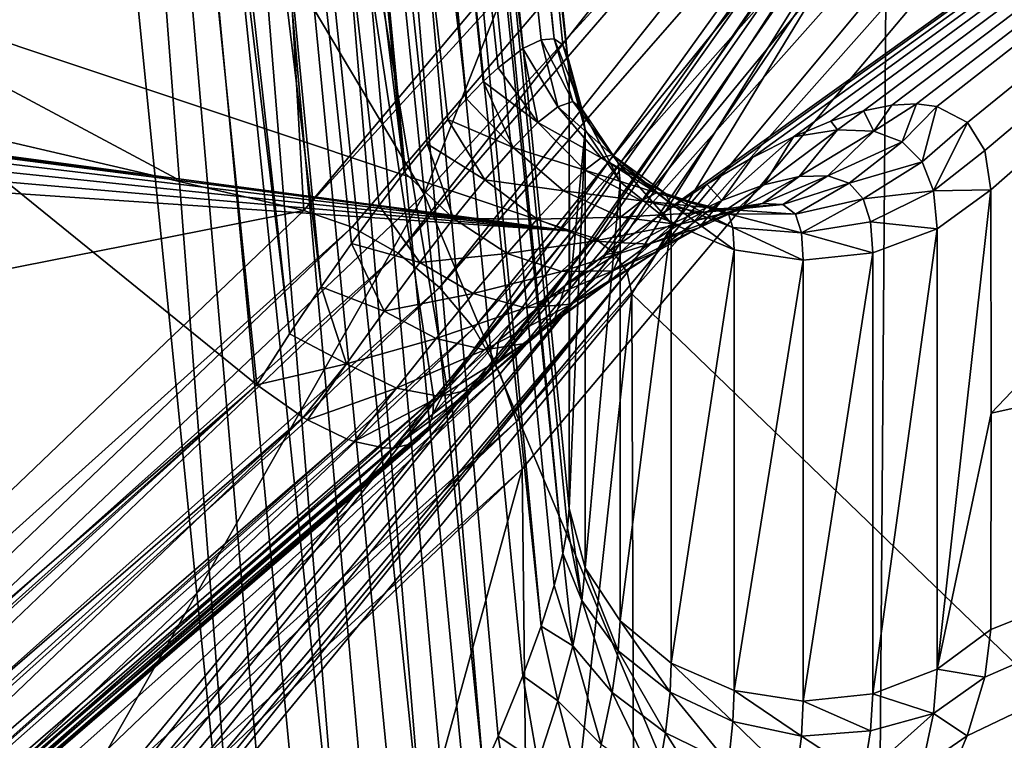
# Model space of a CAD drawing. Header units: metres. Extents: x -109 to 109, y -78 to 121.
# Tile 573 of 656: x 19.854 to 20.67, y -60.721 to -60.123. Entities that reach past the tile are written whole.
import ezdxf

# ---------------------------------------------------------------- set-up
doc = ezdxf.new("R2010")
doc.units = ezdxf.units.M
doc.layers.add('solid_508554_SW0001', color=7, linetype='CONTINUOUS')

msp = doc.modelspace()

# ---------------------------------------------------------------- linework, layer by layer
at = {"layer": 'solid_508554_SW0001'}
for points in [[(20.787945, -61.015335, 18.419571), (20.886244, -49.139118, 11.483312), (19.532137, -50.021473, 9.955032)], [(22.10779, -50.006721, 9.991055), (22.009151, -62.147335, 17.084723), (20.549397, -63.05127, 15.519059)], [(20.641497, -50.914703, 8.418381), (22.10779, -50.006721, 9.991055), (20.549397, -63.05127, 15.519059)], [(19.440199, -61.893547, 16.898468), (20.787945, -61.015335, 18.419571), (19.532137, -50.021473, 9.955032)], [(20.641497, -50.914703, 8.418381), (20.549397, -63.05127, 15.519059), (18.941591, -63.890049, 14.066255)], [(19.02648, -51.757244, 6.959062), (20.641497, -50.914703, 8.418381), (18.941591, -63.890049, 14.066255)], [(20.07741, -60.383686, 35.633266), (19.716505, -57.156048, 33.695839), (19.88336, -58.791054, 34.678253)], [(20.103622, -60.344654, 35.604237), (19.793995, -57.157391, 33.684738), (19.716505, -57.156048, 33.695839)], [(20.07741, -60.383686, 35.633266), (20.103622, -60.344654, 35.604237), (19.716505, -57.156048, 33.695839)], [(20.172499, -60.249714, 35.51326), (19.866192, -57.169052, 33.656834), (19.793995, -57.157391, 33.684738)], [(20.151587, -60.27718, 35.543308), (20.172499, -60.249714, 35.51326), (19.793995, -57.157391, 33.684738)], [(20.128616, -60.308735, 35.573765), (20.151587, -60.27718, 35.543308), (19.793995, -57.157391, 33.684738)], [(20.103622, -60.344654, 35.604237), (20.128616, -60.308735, 35.573765), (19.793995, -57.157391, 33.684738)], [(20.224092, -60.188705, 35.427437), (19.928188, -57.190239, 33.614033), (19.866192, -57.169052, 33.656834)], [(20.208633, -60.205788, 35.455212), (20.224092, -60.188705, 35.427437), (19.866192, -57.169052, 33.656834)], [(20.191471, -60.226036, 35.48386), (20.208633, -60.205788, 35.455212), (19.866192, -57.169052, 33.656834)], [(20.172499, -60.249714, 35.51326), (20.191471, -60.226036, 35.48386), (19.866192, -57.169052, 33.656834)], [(20.270782, -60.147167, 35.326397), (19.975769, -57.219501, 33.55925), (19.928188, -57.190239, 33.614033)], [(20.250313, -60.162987, 35.374752), (20.270782, -60.147167, 35.326397), (19.928188, -57.190239, 33.614033)], [(20.237965, -60.174492, 35.40057), (20.250313, -60.162987, 35.374752), (19.928188, -57.190239, 33.614033)], [(20.224092, -60.188705, 35.427437), (20.237965, -60.174492, 35.40057), (19.928188, -57.190239, 33.614033)], [(20.296869, -60.139145, 35.244602), (20.005709, -57.254852, 33.496216), (19.975769, -57.219501, 33.55925)], [(20.286093, -60.139732, 35.282909), (20.296869, -60.139145, 35.244602), (19.975769, -57.219501, 33.55925)], [(20.270782, -60.147167, 35.326397), (20.286093, -60.139732, 35.282909), (19.975769, -57.219501, 33.55925)], [(20.005709, -57.254852, 33.496216), (20.309111, -60.166344, 35.155151), (20.015972, -57.293892, 33.429207)], [(20.307829, -60.153229, 35.181454), (20.309111, -60.166344, 35.155151), (20.005709, -57.254852, 33.496216)], [(20.303881, -60.143963, 35.211109), (20.307829, -60.153229, 35.181454), (20.005709, -57.254852, 33.496216)], [(20.296869, -60.139145, 35.244602), (20.303881, -60.143963, 35.211109), (20.005709, -57.254852, 33.496216)], [(20.309111, -60.166344, 35.155151), (20.015972, -57.597488, 32.903362), (20.015972, -57.293892, 33.429207)], [(20.303858, -60.5658, 34.480549), (20.005718, -57.635983, 32.836079), (20.015972, -57.597488, 32.903362)], [(20.309111, -60.166344, 35.155151), (20.309111, -60.528427, 34.528008), (20.015972, -57.597488, 32.903362)], [(20.307817, -60.544724, 34.503399), (20.015972, -57.597488, 32.903362), (20.309111, -60.528427, 34.528008)], [(20.307817, -60.544724, 34.503399), (20.303858, -60.5658, 34.480549), (20.015972, -57.597488, 32.903362)], [(20.286028, -60.625946, 34.440994), (19.975786, -57.672901, 32.773941), (20.005718, -57.635983, 32.836079)], [(20.296827, -60.592438, 34.459629), (20.286028, -60.625946, 34.440994), (20.005718, -57.635983, 32.836079)], [(20.303858, -60.5658, 34.480549), (20.296827, -60.592438, 34.459629), (20.005718, -57.635983, 32.836079)], [(20.237858, -60.745277, 34.412338), (19.928205, -57.705715, 32.721199), (19.975786, -57.672901, 32.773941)], [(20.250206, -60.717171, 34.415264), (20.237858, -60.745277, 34.412338), (19.975786, -57.672901, 32.773941)], [(20.270691, -60.667377, 34.425705), (20.250206, -60.717171, 34.415264), (19.975786, -57.672901, 32.773941)], [(20.286028, -60.625946, 34.440994), (20.270691, -60.667377, 34.425705), (19.975786, -57.672901, 32.773941)], [(19.697702, -59.443077, 42.127827), (20.188845, -60.267937, 40.699127), (21.198177, -57.703152, 41.718082)], [(20.191395, -60.843094, 34.415367), (19.866207, -57.732197, 32.681442), (19.928205, -57.705715, 32.721199)], [(20.208542, -60.808197, 34.412148), (20.191395, -60.843094, 34.415367), (19.928205, -57.705715, 32.721199)], [(20.223991, -60.775631, 34.411228), (20.208542, -60.808197, 34.412148), (19.928205, -57.705715, 32.721199)], [(20.237858, -60.745277, 34.412338), (20.223991, -60.775631, 34.411228), (19.928205, -57.705715, 32.721199)], [(20.188845, -60.267937, 40.699127), (21.726734, -58.590847, 40.180553), (21.198177, -57.703152, 41.718082)], [(20.128633, -60.96212, 34.442005), (19.794003, -57.750534, 32.657387), (19.866207, -57.732197, 32.681442)], [(20.151569, -60.920029, 34.429924), (20.128633, -60.96212, 34.442005), (19.866207, -57.732197, 32.681442)], [(20.172441, -60.880348, 34.421173), (20.151569, -60.920029, 34.429924), (19.866207, -57.732197, 32.681442)], [(20.191395, -60.843094, 34.415367), (20.172441, -60.880348, 34.421173), (19.866207, -57.732197, 32.681442)], [(19.794003, -57.750534, 32.657387), (20.050219, -61.096073, 34.500172), (19.88336, -59.427773, 33.57542)], [(20.077448, -61.051094, 34.477142), (20.050219, -61.096073, 34.500172), (19.794003, -57.750534, 32.657387)], [(20.103666, -61.006424, 34.457855), (20.077448, -61.051094, 34.477142), (19.794003, -57.750534, 32.657387)], [(20.128633, -60.96212, 34.442005), (20.103666, -61.006424, 34.457855), (19.794003, -57.750534, 32.657387)], [(20.207659, -60.42757, 35.899399), (20.072819, -59.621681, 37.295662), (21.664719, -58.400303, 35.825932)], [(20.250483, -60.389439, 35.872711), (20.207659, -60.42757, 35.899399), (21.664719, -58.400303, 35.825932)], [(20.292637, -60.354073, 35.842682), (20.250483, -60.389439, 35.872711), (21.664719, -58.400303, 35.825932)], [(20.305771, -60.343502, 35.832539), (20.292637, -60.354073, 35.842682), (21.664719, -58.400303, 35.825932)], [(20.33852, -60.318123, 35.805565), (20.305771, -60.343502, 35.832539), (21.664719, -58.400303, 35.825932)], [(20.38228, -60.286533, 35.765503), (20.33852, -60.318123, 35.805565), (21.664719, -58.400303, 35.825932)], [(20.38228, -60.286533, 35.765503), (21.664719, -58.400303, 35.825932), (21.741535, -59.313309, 34.244556)], [(20.188845, -60.267937, 40.699127), (20.542078, -61.110256, 39.240185), (21.726734, -58.590847, 40.180553)], [(20.542078, -61.110256, 39.240185), (22.106874, -59.49733, 38.610474), (21.726734, -58.590847, 40.180553)], [(18.751398, -59.372459, 35.027596), (20.050219, -60.426064, 35.660664), (19.88336, -58.791054, 34.678253)], [(19.88336, -58.791054, 34.678253), (20.050219, -60.426064, 35.660664), (20.07741, -60.383686, 35.633266)], [(18.404993, -61.088379, 38.069042), (19.809559, -58.823067, 38.678905), (20.072819, -59.621681, 37.295662)], [(19.341448, -60.107162, 24.191343), (20.031857, -59.286671, 25.612473), (20.089354, -60.281391, 23.88957)], [(20.031857, -59.286671, 25.612473), (20.807714, -59.427101, 25.369244), (20.089354, -60.281391, 23.88957)], [(20.423271, -60.259647, 35.723312), (20.38228, -60.286533, 35.765503), (21.741535, -59.313309, 34.244556)], [(20.46102, -60.237564, 35.679882), (20.423271, -60.259647, 35.723312), (21.741535, -59.313309, 34.244556)], [(20.495079, -60.220284, 35.636192), (20.46102, -60.237564, 35.679882), (21.741535, -59.313309, 34.244556)], [(20.526012, -60.20731, 35.591896), (20.495079, -60.220284, 35.636192), (21.741535, -59.313309, 34.244556)], [(20.553123, -60.198711, 35.548405), (20.526012, -60.20731, 35.591896), (21.741535, -59.313309, 34.244556)], [(20.576715, -60.19405, 35.505829), (20.553123, -60.198711, 35.548405), (21.741535, -59.313309, 34.244556)], [(20.596952, -60.19297, 35.464436), (20.576715, -60.19405, 35.505829), (21.741535, -59.313309, 34.244556)], [(20.614, -60.195171, 35.424381), (20.596952, -60.19297, 35.464436), (21.741535, -59.313309, 34.244556)], [(20.639233, -60.208347, 35.348625), (20.614, -60.195171, 35.424381), (21.741535, -59.313309, 34.244556)], [(20.653803, -60.231754, 35.278709), (20.639233, -60.208347, 35.348625), (21.741535, -59.313309, 34.244556)], [(20.658594, -60.264225, 35.214725), (20.653803, -60.231754, 35.278709), (21.741535, -59.313309, 34.244556)], [(20.658886, -60.449478, 34.90052), (20.658594, -60.264225, 35.214725), (21.741535, -59.313309, 34.244556)], [(20.658886, -60.449478, 34.90052), (21.741535, -59.313309, 34.244556), (21.664719, -60.226318, 32.663177)], [(19.946928, -59.320854, 25.668741), (18.839952, -60.915432, 24.991379), (19.527185, -60.09037, 26.420424)], [(19.946928, -59.320854, 25.668741), (19.257671, -60.139748, 24.250376), (18.839952, -60.915432, 24.991379)], [(19.420513, -59.960987, 24.512655), (19.257671, -60.139748, 24.250376), (19.946928, -59.320854, 25.668741)], [(18.751398, -59.372459, 35.027596), (18.706264, -61.588871, 36.359348), (20.050219, -60.426064, 35.660664)], [(19.88336, -59.427773, 33.57542), (20.050219, -61.096073, 34.500172), (18.751396, -60.021019, 33.904263)], [(20.855965, -59.441914, 25.357065), (20.089354, -60.281391, 23.88957), (20.807714, -59.427101, 25.369244)], [(18.524599, -61.847782, 41.124611), (20.188845, -60.267937, 40.699127), (19.697702, -59.443077, 42.127827)], [(20.129402, -60.295109, 23.875729), (20.089354, -60.281391, 23.88957), (20.855965, -59.441914, 25.357065)], [(20.167467, -60.31673, 23.867537), (20.129402, -60.295109, 23.875729), (20.855965, -59.441914, 25.357065)], [(20.167467, -60.31673, 23.867537), (20.855965, -59.441914, 25.357065), (20.901005, -59.467434, 25.352444)], [(20.201656, -60.345196, 23.865395), (20.167467, -60.31673, 23.867537), (20.901005, -59.467434, 25.352444)], [(20.201656, -60.345196, 23.865395), (20.901005, -59.467434, 25.352444), (20.939745, -59.501926, 25.355713)], [(20.542078, -61.110256, 39.240185), (20.754988, -61.964287, 37.76096), (22.106874, -59.49733, 38.610474)], [(20.875788, -59.504768, 25.631227), (19.65517, -60.078934, 26.482828), (20.311438, -60.298424, 26.336487)], [(20.230278, -60.379082, 23.86941), (20.201656, -60.345196, 23.865395), (20.939745, -59.501926, 25.355713)], [(20.230278, -60.379082, 23.86941), (20.939745, -59.501926, 25.355713), (20.96957, -59.543064, 25.366648)], [(20.875788, -59.504768, 25.631227), (20.311438, -60.298424, 26.336487), (20.33021, -60.304436, 26.332142)], [(20.875788, -59.504768, 25.631227), (20.33021, -60.304436, 26.332142), (20.346302, -60.316505, 26.332499)], [(20.875788, -59.504768, 25.631227), (20.346302, -60.316505, 26.332499), (20.357172, -60.332687, 26.337473)], [(20.875788, -59.504768, 25.631227), (20.357172, -60.332687, 26.337473), (20.361061, -60.350418, 26.346296)], [(20.893496, -60.864239, 26.425589), (20.875788, -59.504768, 25.631227), (20.361061, -60.350418, 26.346296)], [(20.251909, -60.416714, 23.879385), (20.230278, -60.379082, 23.86941), (20.96957, -59.543064, 25.366648)], [(20.251909, -60.416714, 23.879385), (20.96957, -59.543064, 25.366648), (20.988462, -59.588066, 25.38451)], [(20.26548, -60.456226, 23.894825), (20.251909, -60.416714, 23.879385), (20.988462, -59.588066, 25.38451)], [(20.26548, -60.456226, 23.894825), (20.988462, -59.588066, 25.38451), (20.99515, -59.633667, 25.407967)], [(18.806562, -61.638912, 36.625881), (18.404993, -61.088379, 38.069042), (20.072819, -59.621681, 37.295662)], [(18.843311, -61.608612, 36.609211), (18.806562, -61.638912, 36.625881), (20.072819, -59.621681, 37.295662)], [(18.843311, -61.608612, 36.609211), (20.072819, -59.621681, 37.295662), (20.197104, -60.43729, 35.905411)], [(20.197104, -60.43729, 35.905411), (20.072819, -59.621681, 37.295662), (20.207659, -60.42757, 35.899399)], [(20.26548, -60.456226, 23.894825), (20.99515, -59.633667, 25.407967), (20.270317, -60.495655, 23.914961)], [(20.295595, -62.731335, 25.206665), (20.270317, -60.495655, 23.914961), (20.99515, -59.633667, 25.407967)], [(20.295595, -62.731335, 25.206665), (20.99515, -59.633667, 25.407967), (21.009699, -60.747803, 26.059086)], [(20.050219, -61.096073, 34.500172), (19.390108, -61.699596, 34.834713), (18.751396, -60.021019, 33.904263)], [(19.65517, -60.078934, 26.482828), (19.65563, -60.211216, 26.560654), (19.983295, -60.254787, 26.448652)], [(19.65517, -60.078934, 26.482828), (19.983295, -60.254787, 26.448652), (20.311438, -60.298424, 26.336487)], [(18.943893, -60.507545, 23.497856), (19.341448, -60.107162, 24.191343), (20.089354, -60.281391, 23.88957)], [(20.299761, -60.195328, 35.32262), (20.286093, -60.139732, 35.282909), (20.270782, -60.147167, 35.326397)], [(20.312159, -60.191078, 35.272511), (20.296869, -60.139145, 35.244602), (20.286093, -60.139732, 35.282909)], [(20.312159, -60.191078, 35.272511), (20.286093, -60.139732, 35.282909), (20.299761, -60.195328, 35.32262)], [(20.31979, -60.197147, 35.225697), (20.303881, -60.143963, 35.211109), (20.296869, -60.139145, 35.244602)], [(20.31979, -60.197147, 35.225697), (20.296869, -60.139145, 35.244602), (20.312159, -60.191078, 35.272511)], [(20.283083, -60.208477, 35.374092), (20.270782, -60.147167, 35.326397), (20.250313, -60.162987, 35.374752)], [(20.299761, -60.195328, 35.32262), (20.270782, -60.147167, 35.326397), (20.283083, -60.208477, 35.374092)], [(20.31979, -60.197147, 35.225697), (20.307829, -60.153229, 35.181454), (20.303881, -60.143963, 35.211109)], [(20.322409, -60.214512, 35.18417), (20.309111, -60.166344, 35.155151), (20.307829, -60.153229, 35.181454)], [(20.31979, -60.197147, 35.225697), (20.322409, -60.214512, 35.18417), (20.307829, -60.153229, 35.181454)], [(20.283083, -60.208477, 35.374092), (20.250313, -60.162987, 35.374752), (20.237965, -60.174492, 35.40057)], [(20.309111, -60.166344, 35.155151), (20.309401, -60.35025, 34.843235), (20.309111, -60.528427, 34.528008)], [(20.322409, -60.214512, 35.18417), (20.309401, -60.35025, 34.843235), (20.309111, -60.166344, 35.155151)], [(20.262741, -60.229095, 35.425388), (20.237965, -60.174492, 35.40057), (20.224092, -60.188705, 35.427437)], [(20.283083, -60.208477, 35.374092), (20.237965, -60.174492, 35.40057), (20.262741, -60.229095, 35.425388)], [(20.262741, -60.229095, 35.425388), (20.224092, -60.188705, 35.427437), (20.208633, -60.205788, 35.455212)], [(20.312159, -60.191078, 35.272511), (20.299761, -60.195328, 35.32262), (20.344875, -60.235283, 35.291519)], [(20.312159, -60.191078, 35.272511), (20.344875, -60.235283, 35.291519), (20.349884, -60.241726, 35.247902)], [(20.31979, -60.197147, 35.225697), (20.312159, -60.191078, 35.272511), (20.349884, -60.241726, 35.247902)], [(20.299761, -60.195328, 35.32262), (20.283083, -60.208477, 35.374092), (20.335772, -60.237625, 35.339947)], [(20.299761, -60.195328, 35.32262), (20.335772, -60.237625, 35.339947), (20.344875, -60.235283, 35.291519)], [(20.31979, -60.197147, 35.225697), (20.35148, -60.257671, 35.210205), (20.322409, -60.214512, 35.18417)], [(20.31979, -60.197147, 35.225697), (20.349884, -60.241726, 35.247902), (20.35148, -60.257671, 35.210205)], [(20.531515, -60.214428, 35.567616), (20.526012, -60.20731, 35.591896), (20.553123, -60.198711, 35.548405)], [(20.531515, -60.214428, 35.567616), (20.553123, -60.198711, 35.548405), (20.561802, -60.215683, 35.497589)], [(20.561802, -60.215683, 35.497589), (20.553123, -60.198711, 35.548405), (20.576715, -60.19405, 35.505829)], [(20.561802, -60.215683, 35.497589), (20.576715, -60.19405, 35.505829), (20.596952, -60.19297, 35.464436)], [(20.561802, -60.215683, 35.497589), (20.596952, -60.19297, 35.464436), (20.5853, -60.224472, 35.427608)], [(20.5853, -60.224472, 35.427608), (20.596952, -60.19297, 35.464436), (20.614, -60.195171, 35.424381)], [(20.5853, -60.224472, 35.427608), (20.614, -60.195171, 35.424381), (20.601685, -60.240971, 35.359409)], [(20.601685, -60.240971, 35.359409), (20.614, -60.195171, 35.424381), (20.639233, -60.208347, 35.348625)], [(20.239346, -60.255932, 35.475449), (20.208633, -60.205788, 35.455212), (20.191471, -60.226036, 35.48386)], [(20.262741, -60.229095, 35.425388), (20.208633, -60.205788, 35.455212), (20.239346, -60.255932, 35.475449)], [(20.531515, -60.214428, 35.567616), (20.495079, -60.220284, 35.636192), (20.526012, -60.20731, 35.591896)], [(20.311438, -60.298424, 26.336487), (19.593962, -60.21283, 26.564011), (19.565657, -60.22044, 26.553148)], [(20.311438, -60.298424, 26.336487), (19.62487, -60.209656, 26.566597), (19.593962, -60.21283, 26.564011)], [(19.983295, -60.254787, 26.448652), (19.65563, -60.211216, 26.560654), (19.62487, -60.209656, 26.566597)], [(20.311438, -60.298424, 26.336487), (19.983295, -60.254787, 26.448652), (19.62487, -60.209656, 26.566597)], [(20.283083, -60.208477, 35.374092), (20.262741, -60.229095, 35.425388), (20.322248, -60.247887, 35.39138)], [(20.283083, -60.208477, 35.374092), (20.322248, -60.247887, 35.39138), (20.335772, -60.237625, 35.339947)], [(20.322409, -60.214512, 35.18417), (20.309111, -60.528427, 34.528008), (20.309401, -60.35025, 34.843235)], [(20.322409, -60.214512, 35.18417), (20.322409, -60.577641, 34.55521), (20.309111, -60.528427, 34.528008)], [(20.322409, -60.214512, 35.18417), (20.35148, -60.257671, 35.210205), (20.322409, -60.577641, 34.55521)], [(20.531515, -60.214428, 35.567616), (20.470415, -60.260136, 35.600578), (20.495079, -60.220284, 35.636192)], [(20.531515, -60.214428, 35.567616), (20.499887, -60.253204, 35.536903), (20.470415, -60.260136, 35.600578)], [(20.531515, -60.214428, 35.567616), (20.561802, -60.215683, 35.497589), (20.499887, -60.253204, 35.536903)], [(20.561802, -60.215683, 35.497589), (20.523592, -60.252663, 35.473038), (20.499887, -60.253204, 35.536903)], [(20.561802, -60.215683, 35.497589), (20.5853, -60.224472, 35.427608), (20.523592, -60.252663, 35.473038)], [(20.601685, -60.240971, 35.359409), (20.639233, -60.208347, 35.348625), (20.611155, -60.265057, 35.294605)], [(20.611155, -60.265057, 35.294605), (20.639233, -60.208347, 35.348625), (20.653803, -60.231754, 35.278709)], [(20.311438, -60.298424, 26.336487), (19.565657, -60.22044, 26.553148), (19.542908, -60.231674, 26.53517)], [(20.435711, -60.273048, 35.662827), (20.46102, -60.237564, 35.679882), (20.495079, -60.220284, 35.636192)], [(20.435711, -60.273048, 35.662827), (20.495079, -60.220284, 35.636192), (20.470415, -60.260136, 35.600578)], [(20.5853, -60.224472, 35.427608), (20.541182, -60.258781, 35.410557), (20.523592, -60.252663, 35.473038)], [(20.5853, -60.224472, 35.427608), (20.601685, -60.240971, 35.359409), (20.541182, -60.258781, 35.410557)], [(20.311438, -60.298424, 26.336487), (19.542908, -60.231674, 26.53517), (19.527723, -60.245522, 26.511694)], [(20.072819, -62.109833, 32.986061), (21.664719, -60.226318, 32.663177), (21.434811, -61.132874, 31.092976)], [(20.072819, -62.109833, 32.986061), (20.207663, -61.303574, 34.382111), (21.664719, -60.226318, 32.663177)], [(20.213427, -60.287991, 35.523548), (20.191471, -60.226036, 35.48386), (20.172499, -60.249714, 35.51326)], [(20.239346, -60.255932, 35.475449), (20.191471, -60.226036, 35.48386), (20.213427, -60.287991, 35.523548)], [(20.207663, -61.303574, 34.382111), (20.250481, -61.261402, 34.362434), (21.664719, -60.226318, 32.663177)], [(20.262741, -60.229095, 35.425388), (20.239346, -60.255932, 35.475449), (20.304451, -60.265129, 35.444035)], [(20.250481, -61.261402, 34.362434), (20.292614, -61.217731, 34.346825), (21.664719, -60.226318, 32.663177)], [(20.262741, -60.229095, 35.425388), (20.304451, -60.265129, 35.444035), (20.322248, -60.247887, 35.39138)], [(20.292614, -61.217731, 34.346825), (20.305771, -61.20364, 34.342735), (21.664719, -60.226318, 32.663177)], [(20.305771, -61.20364, 34.342735), (20.33847, -61.167648, 34.334251), (21.664719, -60.226318, 32.663177)], [(20.33847, -61.167648, 34.334251), (20.382208, -61.117184, 34.326927), (21.664719, -60.226318, 32.663177)], [(20.382208, -61.117184, 34.326927), (20.423193, -61.067219, 34.32473), (21.664719, -60.226318, 32.663177)], [(20.423193, -61.067219, 34.32473), (20.460938, -61.018574, 34.327309), (21.664719, -60.226318, 32.663177)], [(20.460938, -61.018574, 34.327309), (20.495075, -60.971992, 34.334198), (21.664719, -60.226318, 32.663177)], [(20.495075, -60.971992, 34.334198), (20.525938, -60.927254, 34.345081), (21.664719, -60.226318, 32.663177)], [(20.525938, -60.927254, 34.345081), (20.553053, -60.885292, 34.359367), (21.664719, -60.226318, 32.663177)], [(20.553053, -60.885292, 34.359367), (20.576651, -60.846088, 34.376606), (21.664719, -60.226318, 32.663177)], [(20.576651, -60.846088, 34.376606), (20.596891, -60.8097, 34.396355), (21.664719, -60.226318, 32.663177)], [(20.596891, -60.8097, 34.396355), (20.613945, -60.776112, 34.418278), (21.664719, -60.226318, 32.663177)], [(20.611155, -60.265057, 35.294605), (20.653803, -60.231754, 35.278709), (20.658594, -60.264225, 35.214725)], [(20.613945, -60.776112, 34.418278), (20.639198, -60.717075, 34.467548), (21.664719, -60.226318, 32.663177)], [(20.639198, -60.717075, 34.467548), (20.653784, -60.668228, 34.522755), (21.664719, -60.226318, 32.663177)], [(20.653784, -60.668228, 34.522755), (20.658594, -60.62896, 34.582985), (21.664719, -60.226318, 32.663177)], [(20.658594, -60.62896, 34.582985), (20.658886, -60.449478, 34.90052), (21.664719, -60.226318, 32.663177)], [(20.335772, -60.237625, 35.339947), (20.322248, -60.247887, 35.39138), (20.381527, -60.266636, 35.361168)], [(20.344875, -60.235283, 35.291519), (20.335772, -60.237625, 35.339947), (20.389143, -60.267174, 35.311752)], [(20.335772, -60.237625, 35.339947), (20.381527, -60.266636, 35.361168), (20.389143, -60.267174, 35.311752)], [(20.344875, -60.235283, 35.291519), (20.389143, -60.267174, 35.311752), (20.392792, -60.275414, 35.268147)], [(20.349884, -60.241726, 35.247902), (20.344875, -60.235283, 35.291519), (20.392792, -60.275414, 35.268147)], [(20.435711, -60.273048, 35.662827), (20.423271, -60.259647, 35.723312), (20.46102, -60.237564, 35.679882)], [(19.585808, -61.178761, 24.811701), (20.311438, -60.298424, 26.336487), (19.527723, -60.245522, 26.511694)], [(20.322248, -60.247887, 35.39138), (20.304451, -60.265129, 35.444035), (20.369066, -60.273426, 35.414654)], [(20.322248, -60.247887, 35.39138), (20.369066, -60.273426, 35.414654), (20.381527, -60.266636, 35.361168)], [(20.349884, -60.241726, 35.247902), (20.393831, -60.291821, 35.230846), (20.35148, -60.257671, 35.210205)], [(20.349884, -60.241726, 35.247902), (20.392792, -60.275414, 35.268147), (20.393831, -60.291821, 35.230846)], [(20.601685, -60.240971, 35.359409), (20.552746, -60.271584, 35.351177), (20.541182, -60.258781, 35.410557)], [(20.601685, -60.240971, 35.359409), (20.611155, -60.265057, 35.294605), (20.552746, -60.271584, 35.351177)], [(20.213427, -60.287991, 35.523548), (20.172499, -60.249714, 35.51326), (20.151587, -60.27718, 35.543308)], [(20.239346, -60.255932, 35.475449), (20.213427, -60.287991, 35.523548), (20.28277, -60.288452, 35.49649)], [(20.239346, -60.255932, 35.475449), (20.28277, -60.288452, 35.49649), (20.304451, -60.265129, 35.444035)], [(20.499887, -60.253204, 35.536903), (20.469486, -60.275623, 35.470932), (20.446098, -60.282234, 35.535801)], [(20.470415, -60.260136, 35.600578), (20.499887, -60.253204, 35.536903), (20.446098, -60.282234, 35.535801)], [(20.523592, -60.252663, 35.473038), (20.486288, -60.276325, 35.40794), (20.469486, -60.275623, 35.470932)], [(20.499887, -60.253204, 35.536903), (20.523592, -60.252663, 35.473038), (20.469486, -60.275623, 35.470932)], [(20.523592, -60.252663, 35.473038), (20.541182, -60.258781, 35.410557), (20.486288, -60.276325, 35.40794)], [(20.304451, -60.265129, 35.444035), (20.28277, -60.288452, 35.49649), (20.351593, -60.287006, 35.470203)], [(20.304451, -60.265129, 35.444035), (20.351593, -60.287006, 35.470203), (20.369066, -60.273426, 35.414654)], [(20.35148, -60.257671, 35.210205), (20.35148, -60.621769, 34.579571), (20.322409, -60.577641, 34.55521)], [(20.35148, -60.257671, 35.210205), (20.393831, -60.291821, 35.230846), (20.35148, -60.621769, 34.579571)], [(20.396338, -60.291515, 35.722702), (20.38228, -60.286533, 35.765503), (20.423271, -60.259647, 35.723312)], [(20.396338, -60.291515, 35.722702), (20.423271, -60.259647, 35.723312), (20.435711, -60.273048, 35.662827)], [(20.470415, -60.260136, 35.600578), (20.446098, -60.282234, 35.535801), (20.416513, -60.29575, 35.60059)], [(20.435711, -60.273048, 35.662827), (20.470415, -60.260136, 35.600578), (20.416513, -60.29575, 35.60059)], [(20.541182, -60.258781, 35.410557), (20.496675, -60.284473, 35.349091), (20.486288, -60.276325, 35.40794)], [(20.541182, -60.258781, 35.410557), (20.552746, -60.271584, 35.351177), (20.496675, -60.284473, 35.349091)], [(20.611155, -60.265057, 35.294605), (20.558992, -60.290867, 35.296238), (20.552746, -60.271584, 35.351177)], [(20.611155, -60.265057, 35.294605), (20.614286, -60.296497, 35.23407), (20.558992, -60.290867, 35.296238)], [(20.611155, -60.265057, 35.294605), (20.658594, -60.264225, 35.214725), (20.614286, -60.296497, 35.23407)], [(20.614286, -60.66185, 34.601265), (20.658594, -60.264225, 35.214725), (20.658886, -60.449478, 34.90052)], [(20.614286, -60.296497, 35.23407), (20.658594, -60.264225, 35.214725), (20.614286, -60.66185, 34.601265)], [(18.524599, -61.847782, 41.124611), (18.848715, -62.620667, 39.785931), (20.188845, -60.267937, 40.699127)], [(18.848715, -62.620667, 39.785931), (20.542078, -61.110256, 39.240185), (20.188845, -60.267937, 40.699127)], [(20.369066, -60.273426, 35.414654), (20.351593, -60.287006, 35.470203), (20.419569, -60.28294, 35.44194)], [(20.381527, -60.266636, 35.361168), (20.369066, -60.273426, 35.414654), (20.433157, -60.279911, 35.384491)], [(20.369066, -60.273426, 35.414654), (20.419569, -60.28294, 35.44194), (20.433157, -60.279911, 35.384491)], [(20.435711, -60.273048, 35.662827), (20.416513, -60.29575, 35.60059), (20.381338, -60.315647, 35.663811)], [(20.396338, -60.291515, 35.722702), (20.435711, -60.273048, 35.662827), (20.381338, -60.315647, 35.663811)], [(20.381527, -60.266636, 35.361168), (20.433157, -60.279911, 35.384491), (20.441212, -60.284046, 35.331501)], [(20.389143, -60.267174, 35.311752), (20.381527, -60.266636, 35.361168), (20.441212, -60.284046, 35.331501)], [(20.389143, -60.267174, 35.311752), (20.441212, -60.284046, 35.331501), (20.44488, -60.295364, 35.284714)], [(20.392792, -60.275414, 35.268147), (20.389143, -60.267174, 35.311752), (20.44488, -60.295364, 35.284714)], [(20.552746, -60.271584, 35.351177), (20.501743, -60.299885, 35.296207), (20.496675, -60.284473, 35.349091)], [(20.552746, -60.271584, 35.351177), (20.558992, -60.290867, 35.296238), (20.501743, -60.299885, 35.296207)], [(18.943893, -60.507545, 23.497856), (20.089354, -60.281391, 23.88957), (19.228197, -61.10516, 22.462759)], [(20.129402, -60.295109, 23.875729), (19.228197, -61.10516, 22.462759), (20.089354, -60.281391, 23.88957)], [(20.185421, -60.324474, 35.569187), (20.151587, -60.27718, 35.543308), (20.128616, -60.308735, 35.573765)], [(20.213427, -60.287991, 35.523548), (20.151587, -60.27718, 35.543308), (20.185421, -60.324474, 35.569187)], [(20.392792, -60.275414, 35.268147), (20.445875, -60.314075, 35.244339), (20.393831, -60.291821, 35.230846)], [(20.392792, -60.275414, 35.268147), (20.44488, -60.295364, 35.284714), (20.445875, -60.314075, 35.244339)], [(20.400181, -60.292873, 35.501678), (20.446098, -60.282234, 35.535801), (20.469486, -60.275623, 35.470932)], [(20.419569, -60.28294, 35.44194), (20.400181, -60.292873, 35.501678), (20.469486, -60.275623, 35.470932)], [(20.419569, -60.28294, 35.44194), (20.469486, -60.275623, 35.470932), (20.486288, -60.276325, 35.40794)], [(20.433157, -60.279911, 35.384491), (20.419569, -60.28294, 35.44194), (20.486288, -60.276325, 35.40794)], [(20.433157, -60.279911, 35.384491), (20.486288, -60.276325, 35.40794), (20.496675, -60.284473, 35.349091)], [(20.441212, -60.284046, 35.331501), (20.433157, -60.279911, 35.384491), (20.496675, -60.284473, 35.349091)], [(20.213427, -60.287991, 35.523548), (20.185421, -60.324474, 35.569187), (20.257668, -60.317059, 35.547703)], [(20.213427, -60.287991, 35.523548), (20.257668, -60.317059, 35.547703), (20.28277, -60.288452, 35.49649)], [(20.28277, -60.288452, 35.49649), (20.257668, -60.317059, 35.547703), (20.329393, -60.306736, 35.526115)], [(20.28277, -60.288452, 35.49649), (20.329393, -60.306736, 35.526115), (20.351593, -60.287006, 35.470203)], [(20.351593, -60.287006, 35.470203), (20.329393, -60.306736, 35.526115), (20.400181, -60.292873, 35.501678)], [(20.352825, -60.315144, 35.779503), (20.33852, -60.318123, 35.805565), (20.38228, -60.286533, 35.765503)], [(20.351593, -60.287006, 35.470203), (20.400181, -60.292873, 35.501678), (20.419569, -60.28294, 35.44194)], [(20.352825, -60.315144, 35.779503), (20.38228, -60.286533, 35.765503), (20.396338, -60.291515, 35.722702)], [(20.375269, -60.309238, 35.561825), (20.416513, -60.29575, 35.60059), (20.446098, -60.282234, 35.535801)], [(20.400181, -60.292873, 35.501678), (20.375269, -60.309238, 35.561825), (20.446098, -60.282234, 35.535801)], [(20.441212, -60.284046, 35.331501), (20.496675, -60.284473, 35.349091), (20.501743, -60.299885, 35.296207)], [(20.44488, -60.295364, 35.284714), (20.441212, -60.284046, 35.331501), (20.501743, -60.299885, 35.296207)], [(19.266531, -61.120518, 22.446075), (19.228197, -61.10516, 22.462759), (20.129402, -60.295109, 23.875729)], [(19.266531, -61.120518, 22.446075), (20.129402, -60.295109, 23.875729), (20.167467, -60.31673, 23.867537)], [(20.329393, -60.306736, 35.526115), (20.375269, -60.309238, 35.561825), (20.400181, -60.292873, 35.501678)], [(20.396338, -60.291515, 35.722702), (20.381338, -60.315647, 35.663811), (20.34119, -60.341427, 35.724369)], [(20.352825, -60.315144, 35.779503), (20.396338, -60.291515, 35.722702), (20.34119, -60.341427, 35.724369)], [(20.345335, -60.331497, 35.620937), (20.381338, -60.315647, 35.663811), (20.416513, -60.29575, 35.60059)], [(20.375269, -60.309238, 35.561825), (20.345335, -60.331497, 35.620937), (20.416513, -60.29575, 35.60059)], [(20.393831, -60.291821, 35.230846), (20.393831, -60.656719, 34.598827), (20.35148, -60.621769, 34.579571)], [(20.393831, -60.291821, 35.230846), (20.445875, -60.314075, 35.244339), (20.393831, -60.656719, 34.598827)], [(20.44488, -60.295364, 35.284714), (20.503206, -60.322544, 35.249542), (20.445875, -60.314075, 35.244339)], [(20.44488, -60.295364, 35.284714), (20.501743, -60.299885, 35.296207), (20.503206, -60.322544, 35.249542)], [(20.558992, -60.290867, 35.296238), (20.560974, -60.316517, 35.246021), (20.501743, -60.299885, 35.296207)], [(20.558992, -60.290867, 35.296238), (20.614286, -60.296497, 35.23407), (20.560974, -60.316517, 35.246021)], [(20.614286, -60.296497, 35.23407), (20.614286, -60.66185, 34.601265), (20.560974, -60.682209, 34.612625)], [(20.560974, -60.316517, 35.246021), (20.614286, -60.296497, 35.23407), (20.560974, -60.682209, 34.612625)], [(19.600374, -61.183681, 24.806725), (20.311438, -60.298424, 26.336487), (19.585808, -61.178761, 24.811701)], [(19.600374, -61.183681, 24.806725), (20.33021, -60.304436, 26.332142), (20.311438, -60.298424, 26.336487)], [(19.600374, -61.183681, 24.806725), (19.613668, -61.192661, 24.804777), (20.33021, -60.304436, 26.332142)], [(19.613668, -61.192661, 24.804777), (20.346302, -60.316505, 26.332499), (20.33021, -60.304436, 26.332142)], [(20.501743, -60.299885, 35.296207), (20.560974, -60.316517, 35.246021), (20.503206, -60.322544, 35.249542)], [(20.155689, -60.364777, 35.611988), (20.128616, -60.308735, 35.573765), (20.103622, -60.344654, 35.604237)], [(20.185421, -60.324474, 35.569187), (20.128616, -60.308735, 35.573765), (20.155689, -60.364777, 35.611988)], [(20.257668, -60.317059, 35.547703), (20.302914, -60.331982, 35.581108), (20.329393, -60.306736, 35.526115)], [(20.329393, -60.306736, 35.526115), (20.302914, -60.331982, 35.581108), (20.375269, -60.309238, 35.561825)], [(20.302914, -60.331982, 35.581108), (20.345335, -60.331497, 35.620937), (20.375269, -60.309238, 35.561825)], [(20.445875, -60.314075, 35.244339), (20.445875, -60.679531, 34.611351), (20.393831, -60.656719, 34.598827)], [(20.445875, -60.314075, 35.244339), (20.503206, -60.322544, 35.249542), (20.445875, -60.679531, 34.611351)], [(19.266531, -61.120518, 22.446075), (20.167467, -60.31673, 23.867537), (19.302963, -61.143703, 22.435179)], [(19.302963, -61.143703, 22.435179), (20.167467, -60.31673, 23.867537), (20.201656, -60.345196, 23.865395)], [(19.613668, -61.192661, 24.804777), (19.624298, -61.204765, 24.806061), (20.346302, -60.316505, 26.332499)], [(19.624298, -61.204765, 24.806061), (20.357172, -60.332687, 26.337473), (20.346302, -60.316505, 26.332499)], [(20.185421, -60.324474, 35.569187), (20.22958, -60.350288, 35.596928), (20.257668, -60.317059, 35.547703)], [(20.257668, -60.317059, 35.547703), (20.22958, -60.350288, 35.596928), (20.302914, -60.331982, 35.581108)], [(20.352825, -60.315144, 35.779503), (20.296631, -60.372658, 35.781418), (20.305771, -60.343502, 35.832539)], [(20.352825, -60.315144, 35.779503), (20.34119, -60.341427, 35.724369), (20.296631, -60.372658, 35.781418)], [(20.352825, -60.315144, 35.779503), (20.305771, -60.343502, 35.832539), (20.33852, -60.318123, 35.805565)], [(20.310905, -60.359138, 35.677948), (20.34119, -60.341427, 35.724369), (20.381338, -60.315647, 35.663811)], [(20.345335, -60.331497, 35.620937), (20.310905, -60.359138, 35.677948), (20.381338, -60.315647, 35.663811)], [(20.560974, -60.316517, 35.246021), (20.560974, -60.682209, 34.612625), (20.503206, -60.688274, 34.616085)], [(20.503206, -60.322544, 35.249542), (20.560974, -60.316517, 35.246021), (20.503206, -60.688274, 34.616085)], [(20.185421, -60.324474, 35.569187), (20.155689, -60.364777, 35.611988), (20.22958, -60.350288, 35.596928)], [(20.503206, -60.322544, 35.249542), (20.503206, -60.688274, 34.616085), (20.445875, -60.679531, 34.611351)], [(19.624298, -61.204765, 24.806061), (19.631157, -61.218727, 24.810442), (20.357172, -60.332687, 26.337473)], [(19.631157, -61.218727, 24.810442), (19.633524, -61.233089, 24.817463), (20.357172, -60.332687, 26.337473)], [(20.357172, -60.332687, 26.337473), (19.633524, -61.233089, 24.817463), (20.361061, -60.350418, 26.346296)], [(20.22958, -60.350288, 35.596928), (20.272623, -60.362175, 35.634232), (20.302914, -60.331982, 35.581108)], [(20.272623, -60.362175, 35.634232), (20.310905, -60.359138, 35.677948), (20.345335, -60.331497, 35.620937)], [(20.302914, -60.331982, 35.581108), (20.272623, -60.362175, 35.634232), (20.345335, -60.331497, 35.620937)], [(19.302963, -61.143703, 22.435179), (20.201656, -60.345196, 23.865395), (19.335688, -61.173569, 22.430609)], [(19.335688, -61.173569, 22.430609), (20.201656, -60.345196, 23.865395), (20.230278, -60.379082, 23.86941)], [(20.124535, -60.408417, 35.65163), (20.103622, -60.344654, 35.604237), (20.07741, -60.383686, 35.633266)], [(20.155689, -60.364777, 35.611988), (20.103622, -60.344654, 35.604237), (20.124535, -60.408417, 35.65163)], [(20.248156, -60.409012, 35.834251), (20.292637, -60.354073, 35.842682), (20.305771, -60.343502, 35.832539)], [(20.296631, -60.372658, 35.781418), (20.248156, -60.409012, 35.834251), (20.305771, -60.343502, 35.832539)], [(20.272472, -60.391735, 35.73204), (20.296631, -60.372658, 35.781418), (20.34119, -60.341427, 35.724369)], [(20.310905, -60.359138, 35.677948), (20.272472, -60.391735, 35.73204), (20.34119, -60.341427, 35.724369)], [(19.633524, -61.233089, 24.817463), (20.0301, -63.373386, 27.100574), (20.361061, -60.350418, 26.346296)], [(20.0301, -63.373386, 27.100574), (20.365274, -61.575329, 27.066971), (20.361061, -60.350418, 26.346296)], [(20.155689, -60.364777, 35.611988), (20.198887, -60.387619, 35.643581), (20.22958, -60.350288, 35.596928)], [(20.22958, -60.350288, 35.596928), (20.198887, -60.387619, 35.643581), (20.272623, -60.362175, 35.634232)], [(20.248156, -60.409012, 35.834251), (20.250483, -60.389439, 35.872711), (20.292637, -60.354073, 35.842682)], [(20.893496, -60.864239, 26.425589), (20.361061, -60.350418, 26.346296), (20.365274, -61.575329, 27.066971)], [(20.198887, -60.387619, 35.643581), (20.238945, -60.396866, 35.684761), (20.272623, -60.362175, 35.634232)], [(20.238945, -60.396866, 35.684761), (20.272472, -60.391735, 35.73204), (20.310905, -60.359138, 35.677948)], [(20.272623, -60.362175, 35.634232), (20.238945, -60.396866, 35.684761), (20.310905, -60.359138, 35.677948)], [(20.155689, -60.364777, 35.611988), (20.124535, -60.408417, 35.65163), (20.198887, -60.387619, 35.643581)], [(19.335688, -61.173569, 22.430609), (20.230278, -60.379082, 23.86941), (19.363081, -61.20863, 22.432592)], [(19.363081, -61.20863, 22.432592), (20.230278, -60.379082, 23.86941), (20.251909, -60.416714, 23.879385)], [(20.230461, -60.428951, 35.782532), (20.248156, -60.409012, 35.834251), (20.296631, -60.372658, 35.781418)], [(20.272472, -60.391735, 35.73204), (20.230461, -60.428951, 35.782532), (20.296631, -60.372658, 35.781418)], [(20.124535, -60.408417, 35.65163), (20.07741, -60.383686, 35.633266), (20.050219, -60.426064, 35.660664)], [(20.124535, -60.408417, 35.65163), (20.165918, -60.428642, 35.687187), (20.198887, -60.387619, 35.643581)], [(20.198887, -60.387619, 35.643581), (20.165918, -60.428642, 35.687187), (20.238945, -60.396866, 35.684761)], [(20.196196, -60.450249, 35.882221), (20.207659, -60.42757, 35.899399), (20.250483, -60.389439, 35.872711)], [(20.248156, -60.409012, 35.834251), (20.196196, -60.450249, 35.882221), (20.250483, -60.389439, 35.872711)], [(20.202251, -60.435688, 35.732086), (20.230461, -60.428951, 35.782532), (20.272472, -60.391735, 35.73204)], [(20.238945, -60.396866, 35.684761), (20.202251, -60.435688, 35.732086), (20.272472, -60.391735, 35.73204)], [(20.165918, -60.428642, 35.687187), (20.202251, -60.435688, 35.732086), (20.238945, -60.396866, 35.684761)], [(20.124535, -60.408417, 35.65163), (20.050219, -60.426064, 35.660664), (20.088715, -60.452946, 35.684971)], [(20.124535, -60.408417, 35.65163), (20.088715, -60.452946, 35.684971), (20.092216, -60.455021, 35.687801)], [(20.124535, -60.408417, 35.65163), (20.092216, -60.455021, 35.687801), (20.165918, -60.428642, 35.687187)], [(20.248156, -60.409012, 35.834251), (20.185251, -60.470551, 35.8288), (20.192741, -60.460896, 35.858303)], [(20.230461, -60.428951, 35.782532), (20.185251, -60.470551, 35.8288), (20.248156, -60.409012, 35.834251)], [(20.248156, -60.409012, 35.834251), (20.192741, -60.460896, 35.858303), (20.196196, -60.450249, 35.882221)], [(19.363081, -61.20863, 22.432592), (20.251909, -60.416714, 23.879385), (19.383785, -61.247147, 22.441031)], [(19.383785, -61.247147, 22.441031), (20.251909, -60.416714, 23.879385), (20.26548, -60.456226, 23.894825)], [(18.706264, -61.588871, 36.359348), (19.390108, -61.017544, 36.01606), (20.050219, -60.426064, 35.660664)], [(18.742046, -61.617882, 36.384869), (20.050219, -60.426064, 35.660664), (19.390108, -61.017544, 36.01606)], [(20.088715, -60.452946, 35.684971), (20.050219, -60.426064, 35.660664), (18.742046, -61.617882, 36.384869)], [(20.196196, -60.450249, 35.882221), (20.197104, -60.43729, 35.905411), (20.207659, -60.42757, 35.899399)], [(20.165918, -60.428642, 35.687187), (20.092216, -60.455021, 35.687801), (20.124521, -60.470749, 35.719559)], [(20.165918, -60.428642, 35.687187), (20.124521, -60.470749, 35.719559), (20.130964, -60.473045, 35.727295)], [(20.165918, -60.428642, 35.687187), (20.130964, -60.473045, 35.727295), (20.202251, -60.435688, 35.732086)], [(20.202251, -60.435688, 35.732086), (20.130964, -60.473045, 35.727295), (20.155136, -60.478233, 35.762012)], [(20.202251, -60.435688, 35.732086), (20.155136, -60.478233, 35.762012), (20.162874, -60.478371, 35.775658)], [(20.230461, -60.428951, 35.782532), (20.162874, -60.478371, 35.775658), (20.178419, -60.474869, 35.809361)], [(20.202251, -60.435688, 35.732086), (20.162874, -60.478371, 35.775658), (20.230461, -60.428951, 35.782532)], [(20.230461, -60.428951, 35.782532), (20.178419, -60.474869, 35.809361), (20.185251, -60.470551, 35.8288)], [(19.532162, -61.033104, 36.263409), (18.843311, -61.608612, 36.609211), (20.197104, -60.43729, 35.905411)], [(20.196196, -60.450249, 35.882221), (19.532162, -61.033104, 36.263409), (20.197104, -60.43729, 35.905411)], [(20.088715, -60.452946, 35.684971), (18.742046, -61.617882, 36.384869), (18.775501, -61.637817, 36.420708)], [(20.092216, -60.455021, 35.687801), (20.088715, -60.452946, 35.684971), (18.775501, -61.637817, 36.420708)], [(20.196196, -60.450249, 35.882221), (18.843311, -61.608612, 36.609211), (19.532162, -61.033104, 36.263409)], [(20.196196, -60.450249, 35.882221), (20.192741, -60.460896, 35.858303), (18.843311, -61.608612, 36.609211)], [(20.614286, -60.66185, 34.601265), (20.658886, -60.449478, 34.90052), (20.658594, -60.62896, 34.582985)], [(20.124521, -60.470749, 35.719559), (20.092216, -60.455021, 35.687801), (18.775501, -61.637817, 36.420708)], [(20.192741, -60.460896, 35.858303), (18.839243, -61.631966, 36.561951), (18.843311, -61.608612, 36.609211)], [(20.192741, -60.460896, 35.858303), (20.185251, -60.470551, 35.8288), (18.839243, -61.631966, 36.561951)], [(19.383785, -61.247147, 22.441031), (20.26548, -60.456226, 23.894825), (19.396776, -61.287216, 22.455505)], [(19.396776, -61.287216, 22.455505), (20.26548, -60.456226, 23.894825), (20.270317, -60.495655, 23.914961)], [(20.124521, -60.470749, 35.719559), (18.775501, -61.637817, 36.420708), (18.804108, -61.647114, 36.464256)], [(20.130964, -60.473045, 35.727295), (20.124521, -60.470749, 35.719559), (18.804108, -61.647114, 36.464256)], [(20.155136, -60.478233, 35.762012), (20.130964, -60.473045, 35.727295), (18.804108, -61.647114, 36.464256)], [(20.178419, -60.474869, 35.809361), (18.825863, -61.645115, 36.512463), (18.839243, -61.631966, 36.561951)], [(20.178419, -60.474869, 35.809361), (20.162874, -60.478371, 35.775658), (18.825863, -61.645115, 36.512463)], [(20.185251, -60.470551, 35.8288), (20.178419, -60.474869, 35.809361), (18.839243, -61.631966, 36.561951)], [(20.155136, -60.478233, 35.762012), (18.804108, -61.647114, 36.464256), (18.825863, -61.645115, 36.512463)], [(20.162874, -60.478371, 35.775658), (20.155136, -60.478233, 35.762012), (18.825863, -61.645115, 36.512463)], [(19.396776, -61.287216, 22.455505), (20.270317, -60.495655, 23.914961), (19.401405, -61.326843, 22.4753)], [(19.420925, -63.568558, 23.756556), (19.401405, -61.326843, 22.4753), (20.270317, -60.495655, 23.914961)], [(20.295595, -62.731335, 25.206665), (19.420925, -63.568558, 23.756556), (20.270317, -60.495655, 23.914961)], [(20.319792, -60.604912, 34.519421), (20.307817, -60.544724, 34.503399), (20.309111, -60.528427, 34.528008)], [(20.319792, -60.604912, 34.519421), (20.309111, -60.528427, 34.528008), (20.322409, -60.577641, 34.55521)], [(20.319792, -60.604912, 34.519421), (20.303858, -60.5658, 34.480549), (20.307817, -60.544724, 34.503399)], [(21.591637, -60.554111, 19.60977), (20.3864, -61.445717, 18.06547), (20.722364, -61.324429, 18.651049)], [(21.591637, -60.554111, 19.60977), (20.787945, -61.015335, 18.419571), (20.3864, -61.445717, 18.06547)], [(20.312164, -60.64241, 34.490761), (20.296827, -60.592438, 34.459629), (20.303858, -60.5658, 34.480549)], [(20.312164, -60.64241, 34.490761), (20.303858, -60.5658, 34.480549), (20.319792, -60.604912, 34.519421)], [(20.319792, -60.604912, 34.519421), (20.322409, -60.577641, 34.55521), (20.349886, -60.646431, 34.546925)], [(20.322409, -60.577641, 34.55521), (20.35148, -60.621769, 34.579571), (20.349886, -60.646431, 34.546925)], [(20.312164, -60.64241, 34.490761), (20.286028, -60.625946, 34.440994), (20.296827, -60.592438, 34.459629)], [(20.312164, -60.64241, 34.490761), (20.319792, -60.604912, 34.519421), (20.344879, -60.680973, 34.519539)], [(20.319792, -60.604912, 34.519421), (20.349886, -60.646431, 34.546925), (20.344879, -60.680973, 34.519539)], [(20.349886, -60.646431, 34.546925), (20.35148, -60.621769, 34.579571), (20.392792, -60.680809, 34.565979)], [(20.35148, -60.621769, 34.579571), (20.393831, -60.656719, 34.598827), (20.392792, -60.680809, 34.565979)], [(20.299767, -60.687931, 34.469379), (20.270691, -60.667377, 34.425705), (20.286028, -60.625946, 34.440994)], [(20.299767, -60.687931, 34.469379), (20.286028, -60.625946, 34.440994), (20.312164, -60.64241, 34.490761)], [(20.614286, -60.66185, 34.601265), (20.658594, -60.62896, 34.582985), (20.653784, -60.668228, 34.522755)], [(20.299767, -60.687931, 34.469379), (20.312164, -60.64241, 34.490761), (20.335775, -60.724083, 34.497349)], [(20.312164, -60.64241, 34.490761), (20.344879, -60.680973, 34.519539), (20.335775, -60.724083, 34.497349)], [(20.344879, -60.680973, 34.519539), (20.349886, -60.646431, 34.546925), (20.389145, -60.714443, 34.537041)], [(20.349886, -60.646431, 34.546925), (20.392792, -60.680809, 34.565979), (20.389145, -60.714443, 34.537041)], [(20.392792, -60.680809, 34.565979), (20.393831, -60.656719, 34.598827), (20.444881, -60.705132, 34.57497)], [(20.393831, -60.656719, 34.598827), (20.445875, -60.679531, 34.611351), (20.444881, -60.705132, 34.57497)], [(20.560974, -60.682209, 34.612625), (20.614286, -60.66185, 34.601265), (20.611155, -60.69854, 34.543785)], [(20.611155, -60.69854, 34.543785), (20.614286, -60.66185, 34.601265), (20.653784, -60.668228, 34.522755)], [(20.283089, -60.739082, 34.455029), (20.250206, -60.717171, 34.415264), (20.270691, -60.667377, 34.425705)], [(20.283089, -60.739082, 34.455029), (20.270691, -60.667377, 34.425705), (20.299767, -60.687931, 34.469379)], [(20.611155, -60.69854, 34.543785), (20.653784, -60.668228, 34.522755), (20.639198, -60.717075, 34.467548)], [(20.335775, -60.724083, 34.497349), (20.344879, -60.680973, 34.519539), (20.381533, -60.756966, 34.511868)], [(20.344879, -60.680973, 34.519539), (20.389145, -60.714443, 34.537041), (20.381533, -60.756966, 34.511868)], [(20.389145, -60.714443, 34.537041), (20.392792, -60.680809, 34.565979), (20.441214, -60.739979, 34.541779)], [(20.392792, -60.680809, 34.565979), (20.444881, -60.705132, 34.57497), (20.441214, -60.739979, 34.541779)], [(20.444881, -60.705132, 34.57497), (20.445875, -60.679531, 34.611351), (20.501743, -60.717342, 34.573143)], [(20.445875, -60.679531, 34.611351), (20.503206, -60.688274, 34.616085), (20.501743, -60.717342, 34.573143)], [(20.283089, -60.739082, 34.455029), (20.299767, -60.687931, 34.469379), (20.322254, -60.773758, 34.480515)], [(20.299767, -60.687931, 34.469379), (20.335775, -60.724083, 34.497349), (20.322254, -60.773758, 34.480515)], [(20.501743, -60.717342, 34.573143), (20.503206, -60.688274, 34.616085), (20.558992, -60.71286, 34.565319)], [(20.503206, -60.688274, 34.616085), (20.560974, -60.682209, 34.612625), (20.558992, -60.71286, 34.565319)], [(20.558992, -60.71286, 34.565319), (20.560974, -60.682209, 34.612625), (20.611155, -60.69854, 34.543785)], [(20.441214, -60.739979, 34.541779), (20.444881, -60.705132, 34.57497), (20.496679, -60.755424, 34.53336)], [(20.444881, -60.705132, 34.57497), (20.501743, -60.717342, 34.573143), (20.496679, -60.755424, 34.53336)], [(20.55275, -60.75079, 34.521156), (20.611155, -60.69854, 34.543785), (20.60169, -60.742615, 34.490528)], [(20.55275, -60.75079, 34.521156), (20.558992, -60.71286, 34.565319), (20.611155, -60.69854, 34.543785)], [(20.60169, -60.742615, 34.490528), (20.611155, -60.69854, 34.543785), (20.639198, -60.717075, 34.467548)], [(20.501743, -60.717342, 34.573143), (20.558992, -60.71286, 34.565319), (20.55275, -60.75079, 34.521156)], [(20.262749, -60.793819, 34.447231), (20.237858, -60.745277, 34.412338), (20.250206, -60.717171, 34.415264)], [(20.262749, -60.793819, 34.447231), (20.250206, -60.717171, 34.415264), (20.283089, -60.739082, 34.455029)], [(20.381533, -60.756966, 34.511868), (20.389145, -60.714443, 34.537041), (20.433161, -60.783802, 34.511703)], [(20.389145, -60.714443, 34.537041), (20.441214, -60.739979, 34.541779), (20.433161, -60.783802, 34.511703)], [(20.496679, -60.755424, 34.53336), (20.501743, -60.717342, 34.573143), (20.55275, -60.75079, 34.521156)], [(20.60169, -60.742615, 34.490528), (20.639198, -60.717075, 34.467548), (20.613945, -60.776112, 34.418278)]]:
    msp.add_3dface(points, dxfattribs=at)

doc.saveas('drawing.dxf')
